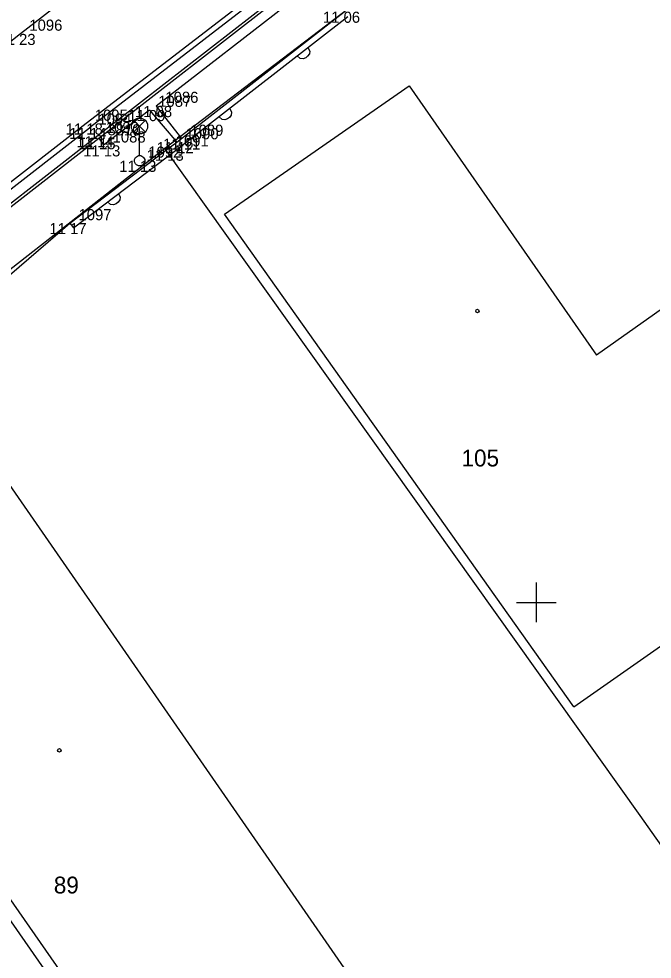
# Model space of a CAD drawing. Extents: x -703403 to -701924, y -1022520 to -1021856.
# Drawn here: x -703113.05 to -703097.07, y -1022084 to -1022060.28 of the extents above; entities that cross this region are included whole.
import ezdxf

# ---------------------------------------------------------------- set-up
doc = ezdxf.new("R2010")
doc.units = 0
for name, color, linetype in [('Z_body', 7, 'Continuous'), ('Z_body_cisla', 7, 'Continuous'), ('Z_body_vysky_redukovane', 7, 'Continuous'), ('Z_hektometricka_sit', 7, 'Continuous'), ('Z_katastr_cisla_stavebni', 7, 'Continuous'), ('Z_katastr_hranice', 7, 'Continuous'), ('Z_katastr_vnitrni_kresba', 7, 'Continuous'), ('Z_katastr_znacky_budov', 7, 'Continuous'), ('Z_komunikace', 7, 'Continuous'), ('Z_komunikace_osa', 7, 'Continuous'), ('Z_obruba', 7, 'Continuous'), ('Z_ploty', 7, 'Continuous'), ('Z_ploty_znacky', 7, 'Continuous'), ('Z_site_vo_znaky', 7, 'Continuous'), ('Z_vstupy', 7, 'Continuous'), ('Z_zlabek', 7, 'Continuous')]:
    doc.layers.add(name, color=color, linetype=linetype)

# ---------------------------------------------------------------- blocks, each defined once
blk = doc.blocks.new('POINT_DISPLAY')
blk.add_line((0, 0), (0, 0))
blk = doc.blocks.new('Z34')
for p, q in [((-0.2, 0.93), (-0.15, 1.02)), ((-0.15, 1.02), (-0.05, 1.07)), ((0.15, 0.72), (-0.15, 1.02)), ((0.15, 1.02), (-0.15, 0.72)), ((-0.05, 1.07), (0.05, 1.07)), ((0.05, 1.07), (0.15, 1.02)), ((0.15, 1.02), (0.2, 0.93)), ((-0.2, 0.82), (-0.2, 0.93)), ((-0.15, 0.72), (-0.2, 0.82)), ((-0.05, 0.68), (-0.15, 0.72)), ((0.15, 0.72), (0.05, 0.68)), ((0.2, 0.82), (0.15, 0.72)), ((0.2, 0.93), (0.2, 0.82)), ((0.05, 0.68), (-0.05, 0.68)), ((0, 0.13), (0, 0.68)), ((-0.13, 0.03), (-0.1, 0.08)), ((-0.13, -0.03), (-0.13, 0.03)), ((-0.1, 0.08), (-0.08, 0.1)), ((-0.08, 0.1), (-0.03, 0.13)), ((-0.03, 0.13), (0.03, 0.13)), ((0.03, 0.13), (0.08, 0.1)), ((0.08, 0.1), (0.1, 0.08)), ((0.1, 0.08), (0.13, 0.03)), ((0.13, 0.03), (0.13, -0.03)), ((-0.1, -0.08), (-0.13, -0.03)), ((-0.08, -0.1), (-0.1, -0.08)), ((-0.03, -0.13), (-0.08, -0.1)), ((0.03, -0.13), (-0.03, -0.13)), ((0.08, -0.1), (0.03, -0.13)), ((0.1, -0.08), (0.08, -0.1)), ((0.13, -0.03), (0.1, -0.08))]:
    blk.add_line(p, q)
blk = doc.blocks.new('Z216')
for p, q in [((-0.17, 0), (-0.15, 0.1)), ((-0.15, 0.1), (-0.1, 0.15)), ((-0.1, 0.15), (-0.03, 0.17)), ((-0.03, 0.17), (0.03, 0.17)), ((0.03, 0.17), (0.1, 0.15)), ((0.1, 0.15), (0.15, 0.1)), ((0.15, 0.1), (0.17, 0))]:
    blk.add_line(p, q)

msp = doc.modelspace()

# ---------------------------------------------------------------- linework, layer by layer
at = {"layer": 'Z_hektometricka_sit'}
for p, q in [((-703100, -1022074.5), (-703100, -1022075.5)), ((-703100.5, -1022075), (-703099.5, -1022075))]:
    msp.add_line(p, q, dxfattribs=at)
at = {"layer": 'Z_katastr_hranice'}
for p, q in [((-703098.37, -1022055.17), (-703109.36, -1022063.55)), ((-703109.36, -1022063.55), (-703115.82, -1022068.6)), ((-703097.38, -1022080.37), (-703109.36, -1022063.55)), ((-703119.79, -1022073.69), (-703107.31, -1022091.54)), ((-703093.02, -1022086.6), (-703097.38, -1022080.37))]:
    msp.add_line(p, q, dxfattribs=at)
at = {"layer": 'Z_katastr_vnitrni_kresba'}
for p, q in [((-703107.86, -1022065.21), (-703103.2, -1022061.97)), ((-703103.2, -1022061.97), (-703098.48, -1022068.76)), ((-703099.05, -1022077.63), (-703107.86, -1022065.21)), ((-703096.47, -1022067.34), (-703098.48, -1022068.76)), ((-703104.23, -1022085.1), (-703114.62, -1022070.1)), ((-703119.53, -1022073.52), (-703107.56, -1022090.65)), ((-703099.05, -1022077.63), (-703094.53, -1022074.46))]:
    msp.add_line(p, q, dxfattribs=at)
at = {"layer": 'Z_katastr_znacky_budov'}
for centre in [(-703101.482, -1022067.65), (-703112.022, -1022078.73)]:
    msp.add_circle(centre, 0.0437, dxfattribs=at)
at = {"layer": 'Z_komunikace'}
for p, q in [((-703100.24, -1022054.38), (-703111.35, -1022062.92)), ((-703111.35, -1022062.92), (-703120.38, -1022069.95))]:
    msp.add_line(p, q, dxfattribs=at)
at = {"layer": 'Z_komunikace_osa'}
for p, q in [((-703102.15, -1022052.19), (-703113, -1022060.66)), ((-703113, -1022060.66), (-703122.2, -1022067.83))]:
    msp.add_line(p, q, dxfattribs=at)
at = {"layer": 'Z_obruba'}
for p, q in [((-703100.17, -1022054.47), (-703111.26, -1022063.03)), ((-703111.03, -1022063.29), (-703105.67, -1022059.12)), ((-703120.28, -1022070.04), (-703111.26, -1022063.03)), ((-703120.05, -1022070.32), (-703111.03, -1022063.29))]:
    msp.add_line(p, q, dxfattribs=at)
at = {"layer": 'Z_ploty'}
for p, q in [((-703108.94, -1022063.3), (-703104.84, -1022060.1)), ((-703108.85, -1022063.41), (-703104.75, -1022060.22)), ((-703109.31, -1022063.58), (-703109.06, -1022063.39)), ((-703109.06, -1022063.39), (-703108.94, -1022063.3)), ((-703108.97, -1022063.51), (-703108.85, -1022063.41)), ((-703111.76, -1022065.43), (-703109.31, -1022063.58)), ((-703111.67, -1022065.55), (-703109.06, -1022063.58)), ((-703109.06, -1022063.58), (-703108.97, -1022063.51)), ((-703111.76, -1022065.43), (-703111.67, -1022065.55))]:
    msp.add_line(p, q, dxfattribs=at)
at = {"layer": 'Z_vstupy'}
msp.add_line((-703114.35, -1022067.66), (-703111.76, -1022065.43), dxfattribs=at)
at = {"layer": 'Z_zlabek'}
for p, q in [((-703111.08, -1022063.24), (-703105.71, -1022059.07)), ((-703105.52, -1022059.33), (-703109.58, -1022062.48)), ((-703109.58, -1022062.48), (-703108.94, -1022063.3)), ((-703109.75, -1022062.58), (-703110.91, -1022063.47)), ((-703109.75, -1022062.58), (-703109.06, -1022063.39)), ((-703120.09, -1022070.26), (-703111.08, -1022063.24)), ((-703111.03, -1022063.29), (-703110.91, -1022063.47))]:
    msp.add_line(p, q, dxfattribs=at)

# ---------------------------------------------------------------- block references
at = {"layer": 'Z_body'}
for p in [(-703113, -1022060.66), (-703109.58, -1022062.48), (-703109.75, -1022062.58), (-703111.35, -1022062.92), (-703111.26, -1022063.03), (-703111.08, -1022063.24), (-703111.03, -1022063.29), (-703110.91, -1022063.47), (-703109.06, -1022063.39), (-703108.94, -1022063.3), (-703109.31, -1022063.58), (-703110, -1022063.86), (-703111.76, -1022065.43)]:
    msp.add_blockref('POINT_DISPLAY', p, dxfattribs=at)
at = {"layer": 'Z_ploty_znacky'}
for p, rotation in [((-703105.89, -1022061.11), -142.1), ((-703107.86, -1022062.65), -142.1), ((-703110.67, -1022064.79), -143)]:
    msp.add_blockref('Z216', p, dxfattribs=dict(at, rotation=rotation))
at = {"layer": 'Z_site_vo_znaky'}
msp.add_blockref('Z34', (-703110, -1022063.86), dxfattribs=at)

# ---------------------------------------------------------------- texts
at = {"layer": 'Z_body_cisla'}
for s, p in [('1096', (-703112.78, -1022060.58)), ('1087', (-703109.53, -1022062.5)), ('1086', (-703109.35, -1022062.4)), ('1095', (-703111.13, -1022062.85)), ('1094', (-703111.04, -1022062.95)), ('1093', (-703110.85, -1022063.16)), ('3810', (-703110.81, -1022063.22)), ('1089', (-703108.72, -1022063.23)), ('1088', (-703110.68, -1022063.4)), ('1091', (-703109.09, -1022063.5)), ('1090', (-703108.84, -1022063.32)), ('1092', (-703109.78, -1022063.78)), ('1097', (-703111.54, -1022065.36))]:
    msp.add_text(s, height=0.28, dxfattribs=at).set_placement(p)
at = {"layer": 'Z_body_vysky_redukovane'}
for s, p in [('11 06', (-703105.377, -1022060.38)), ('11 23', (-703113.56, -1022060.94)), ('11 08', (-703110.117, -1022062.76)), ('11 09', (-703110.287, -1022062.86)), ('11 18', (-703111.863, -1022063.2)), ('11 14', (-703111.773, -1022063.31)), ('11 14', (-703111.593, -1022063.52)), ('11 15', (-703111.543, -1022063.57)), ('11 13', (-703111.423, -1022063.75)), ('11 12', (-703109.573, -1022063.67)), ('11 11', (-703109.407, -1022063.58)), ('11 13', (-703109.823, -1022063.86)), ('11 13', (-703110.513, -1022064.14)), ('11 17', (-703112.273, -1022065.71))]:
    msp.add_text(s, height=0.28, dxfattribs=at).set_placement(p)
at = {"layer": 'Z_katastr_cisla_stavebni'}
for s, p in [('105', (-703101.884, -1022071.57)), ('89', (-703112.163, -1022082.34))]:
    msp.add_text(s, height=0.425, dxfattribs=at).set_placement(p)

doc.saveas('drawing.dxf')
